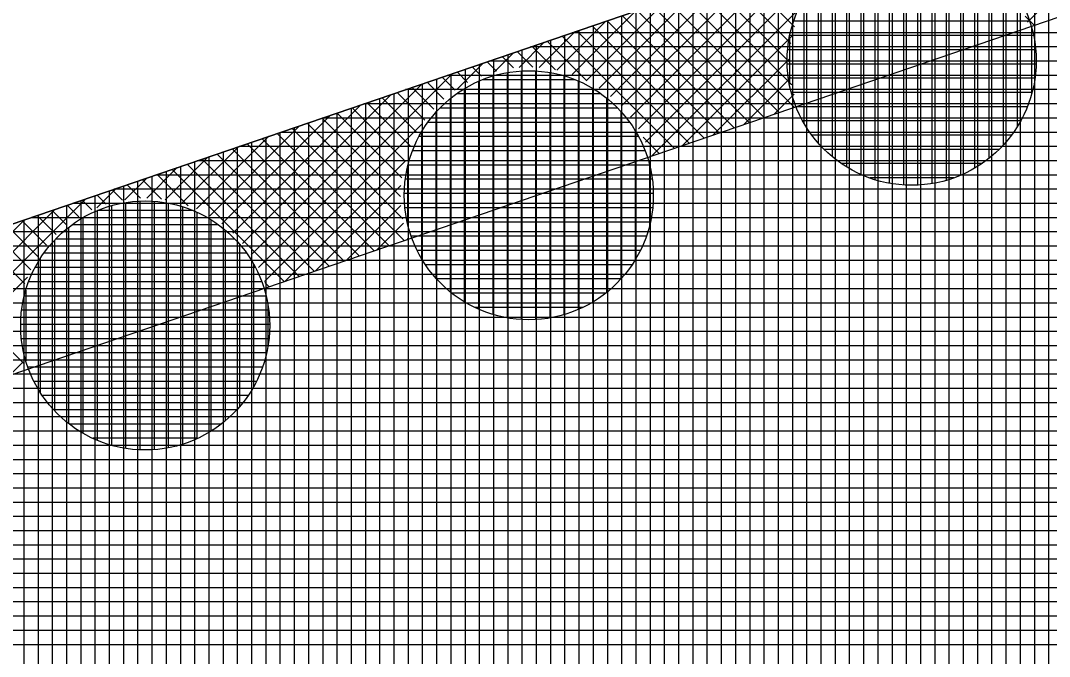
# Model space of a CAD drawing. Extents: x -565346 to -564154, y -1097386 to -1095620.
# Drawn here: x -564675.52 to -564661.06, y -1095752.35 to -1095743.41 of the extents above; entities that cross this region are included whole.
import ezdxf

# ---------------------------------------------------------------- set-up
doc = ezdxf.new("R2010")
doc.units = 0
for name, color, linetype in [('Vrstva 13', 7, 'Continuous'), ('Vrstva 41', 7, 'Continuous'), ('Vrstva 42', 7, 'Continuous'), ('Vrstva 43', 7, 'Continuous'), ('Vrstva 44', 7, 'Continuous')]:
    doc.layers.add(name, color=color, linetype=linetype)

msp = doc.modelspace()

# ---------------------------------------------------------------- linework, layer by layer
at = {"layer": 'Vrstva 13'}
msp.add_line((-564693.31, -1095752.31), (-564631.48, -1095731.18), dxfattribs=at)
at = {"layer": 'Vrstva 41'}
for p, q in [((-564661.367, -1095743.43), (-564659.499, -1095741.561)), ((-564666.732, -1095745.118), (-564663.861, -1095742.246)), ((-564666.831, -1095744.933), (-564664.29, -1095742.393)), ((-564666.946, -1095744.766), (-564664.72, -1095742.54)), ((-564667.077, -1095744.614), (-564665.15, -1095742.686)), ((-564667.224, -1095744.478), (-564665.579, -1095742.833)), ((-564664.691, -1095743.731), (-564665.587, -1095742.836)), ((-564664.641, -1095743.499), (-564665.376, -1095742.764)), ((-564667.387, -1095744.358), (-564666.009, -1095742.98)), ((-564664.676, -1095744.312), (-564666.008, -1095742.98)), ((-564664.709, -1095743.996), (-564665.797, -1095742.908)), ((-564667.566, -1095744.254), (-564666.439, -1095743.127)), ((-564664.854, -1095744.7), (-564666.43, -1095743.124)), ((-564664.643, -1095744.627), (-564666.219, -1095743.052)), ((-564667.764, -1095744.169), (-564666.868, -1095743.274)), ((-564665.276, -1095744.844), (-564666.851, -1095743.268)), ((-564666.643, -1095745.311), (-564664.514, -1095743.182)), ((-564665.065, -1095744.772), (-564666.641, -1095743.196)), ((-564667.982, -1095744.105), (-564667.298, -1095743.421)), ((-564665.697, -1095744.988), (-564667.273, -1095743.412)), ((-564665.487, -1095744.916), (-564667.062, -1095743.34)), ((-564661.271, -1095743.475), (-564661.399, -1095743.346)), ((-564668.228, -1095744.068), (-564667.728, -1095743.567)), ((-564666.119, -1095745.132), (-564667.695, -1095743.556)), ((-564665.908, -1095745.06), (-564667.484, -1095743.484)), ((-564668.51, -1095744.067), (-564668.157, -1095743.714)), ((-564667.559, -1095744.257), (-564668.116, -1095743.7)), ((-564666.33, -1095745.204), (-564667.905, -1095743.628)), ((-564666.213, -1095745.164), (-564664.674, -1095743.625)), ((-564668.854, -1095744.128), (-564668.587, -1095743.861)), ((-564668.319, -1095744.063), (-564668.538, -1095743.844)), ((-564667.999, -1095744.1), (-564668.327, -1095743.772)), ((-564669.376, -1095744.367), (-564669.017, -1095744.008)), ((-564668.827, -1095744.121), (-564668.959, -1095743.988)), ((-564668.591, -1095744.074), (-564668.749, -1095743.916)), ((-564665.783, -1095745.017), (-564664.708, -1095743.942)), ((-564672.172, -1095746.88), (-564669.447, -1095744.155)), ((-564669.233, -1095744.28), (-564669.381, -1095744.132)), ((-564669.04, -1095744.19), (-564669.17, -1095744.06)), ((-564672.277, -1095746.702), (-564669.876, -1095744.302)), ((-564669.567, -1095744.512), (-564669.803, -1095744.277)), ((-564669.408, -1095744.388), (-564669.592, -1095744.204)), ((-564665.354, -1095744.87), (-564664.692, -1095744.209)), ((-564672.398, -1095746.541), (-564670.306, -1095744.448)), ((-564669.836, -1095744.809), (-564670.224, -1095744.421)), ((-564669.71, -1095744.653), (-564670.013, -1095744.349)), ((-564664.924, -1095744.723), (-564664.643, -1095744.442)), ((-564672.535, -1095746.395), (-564670.736, -1095744.595)), ((-564670.038, -1095745.172), (-564670.646, -1095744.565)), ((-564669.946, -1095744.982), (-564670.435, -1095744.493)), ((-564672.688, -1095746.265), (-564671.165, -1095744.742)), ((-564670.159, -1095745.618), (-564671.067, -1095744.709)), ((-564670.11, -1095745.384), (-564670.857, -1095744.637)), ((-564672.086, -1095747.077), (-564669.871, -1095744.862)), ((-564670.145, -1095746.197), (-564671.489, -1095744.853)), ((-564670.177, -1095745.882), (-564671.278, -1095744.781)), ((-564672.857, -1095746.152), (-564671.595, -1095744.889)), ((-564670.335, -1095746.573), (-564671.911, -1095744.997)), ((-564670.124, -1095746.501), (-564671.7, -1095744.925)), ((-564673.044, -1095746.055), (-564672.025, -1095745.036)), ((-564670.757, -1095746.717), (-564672.332, -1095745.141)), ((-564670.546, -1095746.645), (-564672.121, -1095745.069)), ((-564666.541, -1095745.276), (-564666.767, -1095745.049)), ((-564673.252, -1095745.98), (-564672.454, -1095745.183)), ((-564671.178, -1095746.861), (-564672.754, -1095745.285)), ((-564670.967, -1095746.789), (-564672.543, -1095745.213)), ((-564673.483, -1095745.928), (-564672.884, -1095745.33)), ((-564671.6, -1095747.005), (-564673.175, -1095745.429)), ((-564671.389, -1095746.933), (-564672.965, -1095745.357)), ((-564671.799, -1095747.073), (-564670.11, -1095745.384)), ((-564673.742, -1095745.905), (-564673.314, -1095745.476)), ((-564673.16, -1095746.011), (-564673.597, -1095745.573)), ((-564671.811, -1095747.077), (-564673.386, -1095745.501)), ((-564674.049, -1095745.929), (-564673.743, -1095745.623)), ((-564673.829, -1095745.907), (-564674.019, -1095745.717)), ((-564673.533, -1095745.92), (-564673.808, -1095745.645)), ((-564671.369, -1095746.926), (-564670.171, -1095745.728)), ((-564674.442, -1095746.039), (-564674.173, -1095745.77)), ((-564674.312, -1095745.99), (-564674.44, -1095745.861)), ((-564674.084, -1095745.935), (-564674.23, -1095745.789)), ((-564677.691, -1095749.005), (-564674.603, -1095745.917)), ((-564674.698, -1095746.169), (-564674.862, -1095746.005)), ((-564674.515, -1095746.07), (-564674.651, -1095745.933)), ((-564670.939, -1095746.779), (-564670.17, -1095746.01)), ((-564677.774, -1095748.805), (-564675.032, -1095746.064)), ((-564675.016, -1095746.418), (-564675.284, -1095746.15)), ((-564674.865, -1095746.285), (-564675.073, -1095746.078)), ((-564677.875, -1095748.624), (-564675.462, -1095746.211)), ((-564675.269, -1095746.73), (-564675.705, -1095746.294)), ((-564675.15, -1095746.566), (-564675.494, -1095746.222)), ((-564670.51, -1095746.632), (-564670.133, -1095746.256)), ((-564675.455, -1095747.11), (-564676.127, -1095746.438)), ((-564675.371, -1095746.91), (-564675.916, -1095746.366)), ((-564670.08, -1095746.485), (-564670.069, -1095746.474)), ((-564675.474, -1095748.222), (-564676.97, -1095746.726)), ((-564677.385, -1095748.982), (-564675.419, -1095747.016)), ((-564672.021, -1095747.149), (-564672.081, -1095747.09)), ((-564675.666, -1095748.394), (-564675.478, -1095748.206))]:
    msp.add_line(p, q, dxfattribs=at)
at = {"layer": 'Vrstva 42'}
msp.add_lwpolyline([(-564707.989, -1095755.399), (-564707.577, -1095757.356), (-564692.663, -1095754.203), (-564630.833, -1095733.073), (-564590.007, -1095716.981), (-564573.006, -1095706.742), (-564516.181, -1095692.846), (-564453.911, -1095679.516), (-564393.952, -1095664.868), (-564326.83, -1095645.13), (-564326.21, -1095642.73), (-564394.52, -1095662.95), (-564454.33, -1095677.56), (-564516.6, -1095690.89), (-564574.04, -1095705.03), (-564590.74, -1095715.12), (-564631.48, -1095731.18), (-564693.31, -1095752.31)], close=True, dxfattribs=at)
at = {"layer": 'Vrstva 43'}
for p, q in [((-564661.27, -1095741.361), (-564661.27, -1095757.401)), ((-564661.07, -1095741.292), (-564661.07, -1095757.338)), ((-564661.67, -1095741.497), (-564661.67, -1095757.528)), ((-564661.47, -1095741.429), (-564661.47, -1095757.464)), ((-564662.27, -1095741.702), (-564662.27, -1095757.717)), ((-564662.07, -1095741.634), (-564662.07, -1095757.654)), ((-564661.87, -1095741.566), (-564661.87, -1095757.591)), ((-564662.67, -1095741.839), (-564662.67, -1095757.844)), ((-564662.47, -1095741.771), (-564662.47, -1095757.781)), ((-564663.07, -1095741.976), (-564663.07, -1095757.97)), ((-564662.87, -1095741.907), (-564662.87, -1095757.907)), ((-564663.47, -1095742.112), (-564663.47, -1095758.097)), ((-564663.27, -1095742.044), (-564663.27, -1095758.034)), ((-564663.87, -1095742.249), (-564663.87, -1095758.223)), ((-564663.67, -1095742.181), (-564663.67, -1095758.16)), ((-564664.27, -1095742.386), (-564664.27, -1095758.35)), ((-564664.07, -1095742.317), (-564664.07, -1095758.287)), ((-564664.67, -1095742.522), (-564664.67, -1095758.476)), ((-564664.47, -1095742.454), (-564664.47, -1095758.413)), ((-564665.07, -1095742.659), (-564665.07, -1095758.603)), ((-564664.87, -1095742.591), (-564664.87, -1095758.539)), ((-564665.67, -1095742.864), (-564665.67, -1095758.792)), ((-564665.47, -1095742.796), (-564665.47, -1095758.729)), ((-564665.27, -1095742.728), (-564665.27, -1095758.666)), ((-564666.07, -1095743.001), (-564666.07, -1095758.919)), ((-564665.87, -1095742.933), (-564665.87, -1095758.856)), ((-564666.47, -1095743.138), (-564666.47, -1095759.045)), ((-564666.27, -1095743.069), (-564666.27, -1095758.982)), ((-564666.87, -1095743.274), (-564666.87, -1095759.172)), ((-564666.67, -1095743.206), (-564666.67, -1095759.109)), ((-564667.27, -1095743.411), (-564667.27, -1095759.298)), ((-564667.07, -1095743.343), (-564667.07, -1095759.235)), ((-564617.558, -1095743.58), (-564667.765, -1095743.58)), ((-564667.67, -1095743.548), (-564667.67, -1095759.425)), ((-564667.47, -1095743.479), (-564667.47, -1095759.362)), ((-564668.07, -1095743.684), (-564668.07, -1095759.551)), ((-564667.87, -1095743.616), (-564667.87, -1095759.488)), ((-564668.47, -1095743.821), (-564668.47, -1095759.678)), ((-564618.19, -1095743.78), (-564668.35, -1095743.78)), ((-564668.27, -1095743.753), (-564668.27, -1095759.615)), ((-564618.823, -1095743.98), (-564668.935, -1095743.98)), ((-564668.87, -1095743.958), (-564668.87, -1095759.804)), ((-564668.67, -1095743.889), (-564668.67, -1095759.741)), ((-564669.47, -1095744.163), (-564669.47, -1095759.994)), ((-564669.27, -1095744.094), (-564669.27, -1095759.931)), ((-564669.07, -1095744.026), (-564669.07, -1095759.867)), ((-564669.87, -1095744.3), (-564669.87, -1095760.12)), ((-564669.67, -1095744.231), (-564669.67, -1095760.057)), ((-564619.455, -1095744.18), (-564669.52, -1095744.18)), ((-564670.27, -1095744.436), (-564670.27, -1095760.247)), ((-564620.088, -1095744.38), (-564670.105, -1095744.38)), ((-564670.07, -1095744.368), (-564670.07, -1095760.184)), ((-564620.72, -1095744.58), (-564670.691, -1095744.58)), ((-564670.67, -1095744.573), (-564670.67, -1095760.373)), ((-564670.47, -1095744.505), (-564670.47, -1095760.31)), ((-564671.07, -1095744.71), (-564671.07, -1095760.5)), ((-564670.87, -1095744.641), (-564670.87, -1095760.437)), ((-564671.47, -1095744.846), (-564671.47, -1095760.626)), ((-564621.353, -1095744.78), (-564671.276, -1095744.78)), ((-564671.27, -1095744.778), (-564671.27, -1095760.563)), ((-564671.87, -1095744.983), (-564671.87, -1095760.753)), ((-564621.985, -1095744.98), (-564671.861, -1095744.98)), ((-564671.67, -1095744.915), (-564671.67, -1095760.69)), ((-564672.27, -1095745.12), (-564672.27, -1095760.879)), ((-564672.07, -1095745.051), (-564672.07, -1095760.816)), ((-564672.67, -1095745.256), (-564672.67, -1095761.006)), ((-564672.47, -1095745.188), (-564672.47, -1095760.943)), ((-564622.618, -1095745.18), (-564672.446, -1095745.18)), ((-564673.27, -1095745.461), (-564673.27, -1095761.195)), ((-564673.07, -1095745.393), (-564673.07, -1095761.132)), ((-564623.251, -1095745.38), (-564673.032, -1095745.38)), ((-564672.87, -1095745.325), (-564672.87, -1095761.069)), ((-564673.67, -1095745.598), (-564673.67, -1095761.322)), ((-564623.883, -1095745.58), (-564673.617, -1095745.58)), ((-564673.47, -1095745.53), (-564673.47, -1095761.259)), ((-564674.07, -1095745.735), (-564674.07, -1095761.448)), ((-564673.87, -1095745.667), (-564673.87, -1095761.385)), ((-564674.47, -1095745.872), (-564674.47, -1095761.575)), ((-564674.27, -1095745.803), (-564674.27, -1095761.512)), ((-564624.516, -1095745.78), (-564674.202, -1095745.78)), ((-564674.87, -1095746.008), (-564674.87, -1095761.701)), ((-564625.148, -1095745.98), (-564674.787, -1095745.98)), ((-564674.67, -1095745.94), (-564674.67, -1095761.638)), ((-564625.781, -1095746.18), (-564675.373, -1095746.18)), ((-564675.27, -1095746.145), (-564675.27, -1095761.828)), ((-564675.07, -1095746.077), (-564675.07, -1095761.765)), ((-564675.47, -1095746.213), (-564675.47, -1095761.891)), ((-564626.413, -1095746.38), (-564675.958, -1095746.38)), ((-564627.046, -1095746.58), (-564676.543, -1095746.58)), ((-564627.678, -1095746.78), (-564677.128, -1095746.78)), ((-564628.311, -1095746.98), (-564677.714, -1095746.98)), ((-564628.943, -1095747.18), (-564678.299, -1095747.18)), ((-564629.576, -1095747.38), (-564678.884, -1095747.38)), ((-564630.208, -1095747.58), (-564679.469, -1095747.58)), ((-564630.841, -1095747.78), (-564680.054, -1095747.78)), ((-564631.474, -1095747.98), (-564680.64, -1095747.98)), ((-564632.106, -1095748.18), (-564681.225, -1095748.18)), ((-564632.739, -1095748.38), (-564681.81, -1095748.38)), ((-564633.371, -1095748.58), (-564682.395, -1095748.58)), ((-564634.004, -1095748.78), (-564682.981, -1095748.78)), ((-564634.636, -1095748.98), (-564683.566, -1095748.98)), ((-564635.269, -1095749.18), (-564684.151, -1095749.18)), ((-564635.901, -1095749.38), (-564684.736, -1095749.38)), ((-564636.534, -1095749.58), (-564685.322, -1095749.58)), ((-564637.166, -1095749.78), (-564685.907, -1095749.78)), ((-564637.799, -1095749.98), (-564686.492, -1095749.98)), ((-564638.431, -1095750.18), (-564687.077, -1095750.18)), ((-564639.064, -1095750.38), (-564687.662, -1095750.38)), ((-564639.697, -1095750.58), (-564688.248, -1095750.58)), ((-564640.329, -1095750.78), (-564688.833, -1095750.78)), ((-564640.962, -1095750.98), (-564689.418, -1095750.98)), ((-564641.594, -1095751.18), (-564690.003, -1095751.18)), ((-564642.227, -1095751.38), (-564690.589, -1095751.38)), ((-564642.859, -1095751.58), (-564691.174, -1095751.58)), ((-564643.492, -1095751.78), (-564691.759, -1095751.78)), ((-564644.124, -1095751.98), (-564692.344, -1095751.98)), ((-564644.757, -1095752.18), (-564692.93, -1095752.18))]:
    msp.add_line(p, q, dxfattribs=at)
msp.add_lwpolyline([(-564584.17, -1095730.99), (-564361.01, -1095672.63), (-564329.81, -1095662.26), (-564326.21, -1095642.73), (-564394.52, -1095662.95), (-564454.33, -1095677.56), (-564516.6, -1095690.89), (-564574.04, -1095705.03), (-564590.74, -1095715.12), (-564631.48, -1095731.18), (-564693.31, -1095752.31), (-564772.2, -1095768.91), (-564879.81, -1095788.15), (-565039.47, -1095811.86), (-565040.85, -1095849.94), (-565025.81, -1095848.33), (-565025.24, -1095824.91), (-564877.52, -1095802.97), (-564694, -1095767.75), (-564603.8, -1095739.23), (-564594.74, -1095734.52)], close=True, dxfattribs=at)
at = {"layer": 'Vrstva 44'}
for p, q in [((-564663.31, -1095742.253), (-564663.31, -1095745.693)), ((-564663.11, -1095742.229), (-564663.11, -1095745.718)), ((-564662.91, -1095742.228), (-564662.91, -1095745.721)), ((-564662.71, -1095742.249), (-564662.71, -1095745.701)), ((-564663.71, -1095742.379), (-564663.71, -1095745.569)), ((-564663.51, -1095742.303), (-564663.51, -1095745.645)), ((-564662.51, -1095742.294), (-564662.51, -1095745.654)), ((-564662.31, -1095742.364), (-564662.31, -1095745.583)), ((-564663.91, -1095742.484), (-564663.91, -1095745.464)), ((-564662.11, -1095742.466), (-564662.11, -1095745.483)), ((-564664.11, -1095742.628), (-564664.11, -1095745.32)), ((-564661.91, -1095742.602), (-564661.91, -1095745.346)), ((-564664.31, -1095742.821), (-564664.31, -1095745.127)), ((-564661.71, -1095742.788), (-564661.71, -1095745.162)), ((-564664.51, -1095743.101), (-564664.51, -1095744.848)), ((-564661.51, -1095743.051), (-564661.51, -1095744.9)), ((-564661.335, -1095743.42), (-564664.653, -1095743.42)), ((-564661.31, -1095743.506), (-564661.31, -1095744.446)), ((-564664.71, -1095743.64), (-564664.71, -1095744.308)), ((-564661.281, -1095743.62), (-564664.706, -1095743.62)), ((-564661.253, -1095743.82), (-564664.736, -1095743.82)), ((-564661.247, -1095744.02), (-564664.743, -1095744.02)), ((-564668.68, -1095744.141), (-564668.68, -1095747.585)), ((-564668.48, -1095744.119), (-564668.48, -1095747.609)), ((-564668.28, -1095744.118), (-564668.28, -1095747.61)), ((-564668.08, -1095744.141), (-564668.08, -1095747.589)), ((-564669.08, -1095744.265), (-564669.08, -1095747.463)), ((-564667.725, -1095744.24), (-564669.024, -1095744.24)), ((-564668.88, -1095744.19), (-564668.88, -1095747.539)), ((-564667.88, -1095744.186), (-564667.88, -1095747.541)), ((-564667.68, -1095744.259), (-564667.68, -1095747.468)), ((-564661.263, -1095744.22), (-564664.726, -1095744.22)), ((-564667.36, -1095744.44), (-564669.388, -1095744.44)), ((-564669.28, -1095744.368), (-564669.28, -1095747.359)), ((-564667.48, -1095744.362), (-564667.48, -1095747.368)), ((-564661.302, -1095744.42), (-564664.685, -1095744.42)), ((-564669.48, -1095744.51), (-564669.48, -1095747.219)), ((-564667.28, -1095744.499), (-564667.28, -1095747.227)), ((-564669.68, -1095744.699), (-564669.68, -1095747.027)), ((-564667.125, -1095744.64), (-564669.622, -1095744.64)), ((-564667.08, -1095744.689), (-564667.08, -1095747.042)), ((-564661.369, -1095744.62), (-564664.618, -1095744.62)), ((-564666.957, -1095744.84), (-564669.793, -1095744.84)), ((-564661.465, -1095744.82), (-564664.525, -1095744.82)), ((-564669.88, -1095744.973), (-564669.88, -1095746.754)), ((-564666.88, -1095744.957), (-564666.88, -1095746.775)), ((-564661.591, -1095745.02), (-564664.395, -1095745.02)), ((-564666.831, -1095745.04), (-564669.916, -1095745.04)), ((-564666.741, -1095745.24), (-564670.008, -1095745.24)), ((-564661.768, -1095745.22), (-564664.222, -1095745.22)), ((-564666.678, -1095745.44), (-564670.072, -1095745.44)), ((-564666.68, -1095745.433), (-564666.68, -1095746.3)), ((-564662.012, -1095745.42), (-564663.977, -1095745.42)), ((-564670.08, -1095745.48), (-564670.08, -1095746.252)), ((-564666.639, -1095745.64), (-564670.108, -1095745.64)), ((-564662.402, -1095745.62), (-564663.583, -1095745.62)), ((-564666.625, -1095745.84), (-564670.122, -1095745.84)), ((-564674.24, -1095746.01), (-564674.24, -1095749.377)), ((-564674.04, -1095745.967), (-564674.04, -1095749.42)), ((-564673.84, -1095745.948), (-564673.84, -1095749.441)), ((-564673.64, -1095745.95), (-564673.64, -1095749.439)), ((-564673.44, -1095745.976), (-564673.44, -1095749.412)), ((-564673.24, -1095746.025), (-564673.24, -1095749.362)), ((-564666.635, -1095746.04), (-564670.113, -1095746.04)), ((-564674.64, -1095746.181), (-564674.64, -1095749.207)), ((-564674.44, -1095746.082), (-564674.44, -1095749.307)), ((-564673.088, -1095746.08), (-564674.436, -1095746.08)), ((-564673.04, -1095746.103), (-564673.04, -1095749.286)), ((-564674.84, -1095746.314), (-564674.84, -1095749.074)), ((-564672.736, -1095746.28), (-564674.793, -1095746.28)), ((-564672.84, -1095746.21), (-564672.84, -1095749.179)), ((-564666.667, -1095746.24), (-564670.082, -1095746.24)), ((-564672.64, -1095746.354), (-564672.64, -1095749.033)), ((-564666.723, -1095746.44), (-564670.026, -1095746.44)), ((-564675.04, -1095746.499), (-564675.04, -1095748.889)), ((-564672.506, -1095746.48), (-564675.022, -1095746.48)), ((-564672.44, -1095746.552), (-564672.44, -1095748.836)), ((-564675.24, -1095746.757), (-564675.24, -1095748.631)), ((-564672.339, -1095746.68), (-564675.19, -1095746.68)), ((-564666.806, -1095746.64), (-564669.941, -1095746.64)), ((-564672.217, -1095746.88), (-564675.311, -1095746.88)), ((-564672.24, -1095746.835), (-564672.24, -1095748.55)), ((-564666.924, -1095746.84), (-564669.825, -1095746.84)), ((-564667.078, -1095747.04), (-564669.668, -1095747.04)), ((-564675.44, -1095747.197), (-564675.44, -1095748.191)), ((-564672.128, -1095747.08), (-564675.402, -1095747.08)), ((-564672.065, -1095747.28), (-564675.464, -1095747.28)), ((-564667.295, -1095747.24), (-564669.455, -1095747.24)), ((-564672.027, -1095747.48), (-564675.499, -1095747.48)), ((-564672.04, -1095747.406), (-564672.04, -1095747.991)), ((-564667.613, -1095747.44), (-564669.131, -1095747.44)), ((-564672.015, -1095747.68), (-564675.512, -1095747.68)), ((-564672.026, -1095747.88), (-564675.503, -1095747.88)), ((-564672.059, -1095748.08), (-564675.47, -1095748.08)), ((-564672.116, -1095748.28), (-564675.412, -1095748.28)), ((-564672.202, -1095748.48), (-564675.326, -1095748.48)), ((-564672.321, -1095748.68), (-564675.209, -1095748.68)), ((-564672.478, -1095748.88), (-564675.048, -1095748.88)), ((-564672.697, -1095749.08), (-564674.831, -1095749.08)), ((-564673.027, -1095749.28), (-564674.499, -1095749.28))]:
    msp.add_line(p, q, dxfattribs=at)
for centre in [(-564662.994, -1095743.974), (-564668.374, -1095745.864), (-564673.764, -1095747.694)]:
    msp.add_circle(centre, 1.75, dxfattribs=at)

doc.saveas('drawing.dxf')
